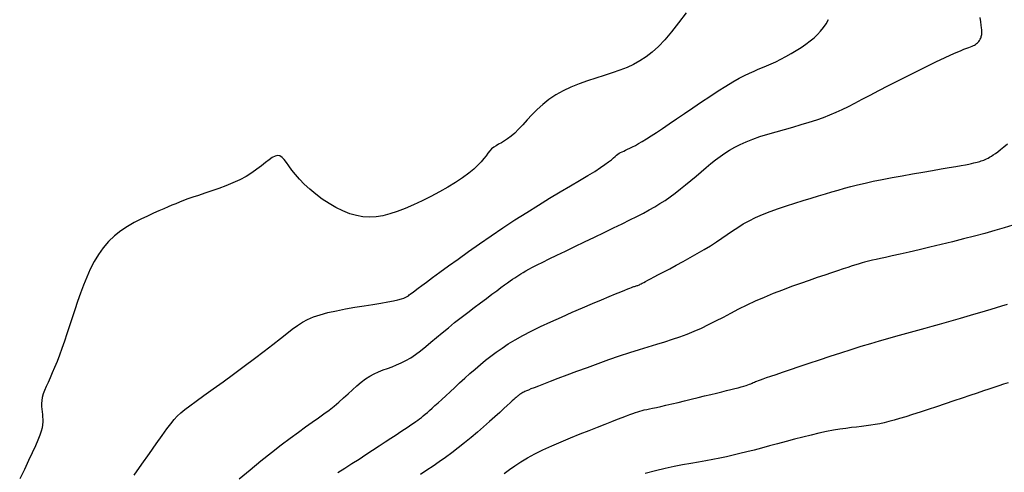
# Model space of a CAD drawing. Header units: millimetres. Extents: x 32690613 to 32693367, y 5343692 to 5344708.
# Tile 281 of 656: x 32692695 to 32692703, y 5344026 to 5344030. Entities that reach past the tile are written whole.
import ezdxf

# ---------------------------------------------------------------- set-up
doc = ezdxf.new("R2010")
doc.units = ezdxf.units.MM
doc.header["$LTSCALE"] = 20
for name, color, linetype in [('02-DGM_HL_494.50', 132, 'Continuous'), ('02-DGM_HL_495.00', 142, 'Continuous'), ('02-DGM_HL_495.50', 152, 'Continuous'), ('02-DGM_HL_496.00', 162, 'Continuous'), ('02-DGM_HL_496.50', 172, 'Continuous'), ('02-DGM_HL_497.00', 182, 'Continuous'), ('02-DGM_HL_497.50', 192, 'Continuous')]:
    doc.layers.add(name, color=color, linetype=linetype)

msp = doc.modelspace()

# ---------------------------------------------------------------- linework, layer by layer
at = {"layer": '02-DGM_HL_494.50', "elevation": 494.5, "flags": 128}
msp.add_lwpolyline([(32692703.4273, 5344026.8226), (32692703.3859, 5344026.8094), (32692703.3455, 5344026.7962), (32692703.3045, 5344026.7826), (32692703.2609, 5344026.768), (32692703.2131, 5344026.7518), (32692703.1591, 5344026.7335), (32692703.0978, 5344026.7126), (32692703.0305, 5344026.6898), (32692702.959, 5344026.6656), (32692702.8851, 5344026.6408), (32692702.8107, 5344026.6159), (32692702.7376, 5344026.5917), (32692702.6676, 5344026.5688), (32692702.6027, 5344026.5479), (32692702.5442, 5344026.5295), (32692702.4916, 5344026.5136), (32692702.4438, 5344026.4999), (32692702.4, 5344026.4882), (32692702.359, 5344026.4782), (32692702.3199, 5344026.4697), (32692702.2818, 5344026.4626), (32692702.2436, 5344026.4565), (32692702.2044, 5344026.4512), (32692702.1637, 5344026.4463), (32692702.1209, 5344026.4414), (32692702.0757, 5344026.436), (32692702.0276, 5344026.4298), (32692701.9761, 5344026.4223), (32692701.9207, 5344026.4131), (32692701.8609, 5344026.4018), (32692701.7967, 5344026.3881), (32692701.7286, 5344026.3722), (32692701.658, 5344026.3548), (32692701.5857, 5344026.3363), (32692701.5129, 5344026.3171), (32692701.4406, 5344026.2977), (32692701.3699, 5344026.2787), (32692701.3018, 5344026.2604), (32692701.2372, 5344026.2433), (32692701.1755, 5344026.2274), (32692701.116, 5344026.2125), (32692701.0577, 5344026.1985), (32692701, 5344026.1854), (32692700.9421, 5344026.173), (32692700.883, 5344026.1612), (32692700.8221, 5344026.1498), (32692700.7586, 5344026.1388), (32692700.692, 5344026.1274), (32692700.622, 5344026.1151), (32692700.5481, 5344026.1011), (32692700.4699, 5344026.0848), (32692700.387, 5344026.0655), (32692700.2991, 5344026.0425)], dxfattribs=at)
at = {"layer": '02-DGM_HL_495.00', "elevation": 495, "flags": 128}
msp.add_lwpolyline([(32692699.0832, 5344026.0409), (32692699.1285, 5344026.0743), (32692699.1762, 5344026.1077), (32692699.2277, 5344026.1412), (32692699.2844, 5344026.175), (32692699.3476, 5344026.2094), (32692699.4183, 5344026.2444), (32692699.4948, 5344026.2796), (32692699.5749, 5344026.3146), (32692699.6566, 5344026.3487), (32692699.7375, 5344026.3814), (32692699.8156, 5344026.4123), (32692699.8888, 5344026.4408), (32692699.9547, 5344026.4663), (32692700.0118, 5344026.4886), (32692700.0606, 5344026.5076), (32692700.102, 5344026.5239), (32692700.1371, 5344026.5375), (32692700.1669, 5344026.549), (32692700.1924, 5344026.5585), (32692700.2147, 5344026.5663), (32692700.2346, 5344026.5729), (32692700.2533, 5344026.5784), (32692700.2717, 5344026.5833), (32692700.2909, 5344026.5878), (32692700.3119, 5344026.5924), (32692700.3356, 5344026.5975), (32692700.3631, 5344026.6033), (32692700.3954, 5344026.6102), (32692700.4335, 5344026.6187), (32692700.478, 5344026.6289), (32692700.5279, 5344026.6407), (32692700.5819, 5344026.6535), (32692700.6386, 5344026.6672), (32692700.6965, 5344026.6812), (32692700.7543, 5344026.6952), (32692700.8107, 5344026.7089), (32692700.8642, 5344026.7218), (32692700.9137, 5344026.7338), (32692700.959, 5344026.7447), (32692701.0003, 5344026.7547), (32692701.0376, 5344026.7638), (32692701.071, 5344026.7721), (32692701.1007, 5344026.7797), (32692701.1267, 5344026.7866), (32692701.1491, 5344026.793), (32692701.168, 5344026.7988), (32692701.184, 5344026.8043), (32692701.1977, 5344026.8093), (32692701.2095, 5344026.8141), (32692701.2201, 5344026.8188), (32692701.2301, 5344026.8232), (32692701.2399, 5344026.8277), (32692701.2502, 5344026.8322), (32692701.2616, 5344026.8369), (32692701.2754, 5344026.8422), (32692701.293, 5344026.8485), (32692701.3155, 5344026.8565), (32692701.3444, 5344026.8664), (32692701.3811, 5344026.8789), (32692701.4268, 5344026.8945), (32692701.4829, 5344026.9135), (32692701.5501, 5344026.9362), (32692701.6268, 5344026.9621), (32692701.7108, 5344026.9903), (32692701.7998, 5344027.02), (32692701.8917, 5344027.0503), (32692701.9841, 5344027.0804), (32692702.0748, 5344027.1094), (32692702.1617, 5344027.1365), (32692702.243, 5344027.1612), (32692702.3189, 5344027.1835), (32692702.3905, 5344027.2039), (32692702.4584, 5344027.2228), (32692702.5235, 5344027.2406), (32692702.5867, 5344027.2577), (32692702.6487, 5344027.2744), (32692702.7105, 5344027.2912), (32692702.7726, 5344027.3085), (32692702.8347, 5344027.326), (32692702.8964, 5344027.3436), (32692702.9573, 5344027.3611), (32692703.0168, 5344027.3785), (32692703.0745, 5344027.3954), (32692703.1299, 5344027.4117), (32692703.1825, 5344027.4272), (32692703.2322, 5344027.4419), (32692703.2798, 5344027.456), (32692703.3264, 5344027.4699), (32692703.3732, 5344027.4841), (32692703.4214, 5344027.4988)], dxfattribs=at)
at = {"layer": '02-DGM_HL_495.50', "elevation": 495.5, "flags": 128}
msp.add_lwpolyline([(32692703.4682, 5344028.1792), (32692703.392, 5344028.1553), (32692703.3117, 5344028.1317), (32692703.2269, 5344028.1081), (32692703.1374, 5344028.0843), (32692703.0432, 5344028.0602), (32692702.9461, 5344028.0359), (32692702.8484, 5344028.0121), (32692702.7522, 5344027.9891), (32692702.6597, 5344027.9674), (32692702.5733, 5344027.9474), (32692702.495, 5344027.9295), (32692702.427, 5344027.9141), (32692702.371, 5344027.9016), (32692702.3256, 5344027.8916), (32692702.2889, 5344027.8835), (32692702.259, 5344027.8769), (32692702.2339, 5344027.8711), (32692702.2116, 5344027.8657), (32692702.1903, 5344027.8601), (32692702.168, 5344027.8539), (32692702.143, 5344027.8465), (32692702.1146, 5344027.8377), (32692702.0823, 5344027.8275), (32692702.0456, 5344027.8156), (32692702.0042, 5344027.802), (32692701.9576, 5344027.7865), (32692701.9052, 5344027.769), (32692701.8467, 5344027.7493), (32692701.7819, 5344027.7274), (32692701.7117, 5344027.7035), (32692701.6373, 5344027.6775), (32692701.5601, 5344027.6497), (32692701.4812, 5344027.6203), (32692701.402, 5344027.5894), (32692701.3235, 5344027.5572), (32692701.2472, 5344027.5238), (32692701.1738, 5344027.4895), (32692701.1034, 5344027.4546), (32692701.0355, 5344027.4198), (32692700.9697, 5344027.3853), (32692700.9055, 5344027.3519), (32692700.8426, 5344027.3199), (32692700.7806, 5344027.2899), (32692700.719, 5344027.2623), (32692700.6574, 5344027.2375), (32692700.595, 5344027.2148), (32692700.5312, 5344027.1935), (32692700.4651, 5344027.1728), (32692700.396, 5344027.1518), (32692700.3232, 5344027.1299), (32692700.246, 5344027.1062), (32692700.1634, 5344027.0799), (32692700.0754, 5344027.0506), (32692699.9837, 5344027.0188), (32692699.8904, 5344026.9857), (32692699.7978, 5344026.9521), (32692699.7083, 5344026.9191), (32692699.6239, 5344026.8875), (32692699.547, 5344026.8585), (32692699.4798, 5344026.8329), (32692699.4239, 5344026.8115), (32692699.3786, 5344026.794), (32692699.3425, 5344026.7798), (32692699.3143, 5344026.7686), (32692699.2926, 5344026.7597), (32692699.276, 5344026.7526), (32692699.2633, 5344026.7468), (32692699.253, 5344026.7418), (32692699.244, 5344026.7371), (32692699.236, 5344026.7326), (32692699.2287, 5344026.7283), (32692699.2221, 5344026.724), (32692699.216, 5344026.7198), (32692699.2103, 5344026.7155), (32692699.2048, 5344026.7111), (32692699.1993, 5344026.7066), (32692699.1936, 5344026.7017), (32692699.187, 5344026.6959), (32692699.1786, 5344026.6884), (32692699.1676, 5344026.6785), (32692699.1533, 5344026.6654), (32692699.1346, 5344026.6485), (32692699.1109, 5344026.6269), (32692699.0813, 5344026.6), (32692699.0453, 5344026.5673), (32692699.0035, 5344026.5297), (32692698.9569, 5344026.4881), (32692698.9066, 5344026.4438), (32692698.8535, 5344026.3979), (32692698.7985, 5344026.3514), (32692698.7428, 5344026.3055), (32692698.6872, 5344026.2612), (32692698.6325, 5344026.2194), (32692698.5786, 5344026.1798), (32692698.5249, 5344026.1419), (32692698.4712, 5344026.105), (32692698.4169, 5344026.0687), (32692698.3617, 5344026.0323)], dxfattribs=at)
at = {"layer": '02-DGM_HL_496.00', "elevation": 496, "flags": 128}
msp.add_lwpolyline([(32692697.65, 5344026.0498), (32692697.7111, 5344026.0879), (32692697.7722, 5344026.1264), (32692697.833, 5344026.1651), (32692697.8926, 5344026.2037), (32692697.9506, 5344026.2415), (32692698.0063, 5344026.278), (32692698.0589, 5344026.3129), (32692698.1078, 5344026.3454), (32692698.1524, 5344026.3751), (32692698.1921, 5344026.4015), (32692698.2264, 5344026.4242), (32692698.2558, 5344026.4437), (32692698.281, 5344026.4604), (32692698.3028, 5344026.4751), (32692698.3221, 5344026.4882), (32692698.3393, 5344026.5004), (32692698.3555, 5344026.5122), (32692698.3712, 5344026.5242), (32692698.3872, 5344026.5369), (32692698.404, 5344026.5508), (32692698.422, 5344026.5663), (32692698.4416, 5344026.5836), (32692698.4633, 5344026.6031), (32692698.4876, 5344026.6252), (32692698.5148, 5344026.6503), (32692698.5455, 5344026.6786), (32692698.5798, 5344026.7105), (32692698.6174, 5344026.7454), (32692698.6577, 5344026.7825), (32692698.7001, 5344026.8213), (32692698.744, 5344026.8611), (32692698.7889, 5344026.9011), (32692698.8342, 5344026.9407), (32692698.8794, 5344026.9793), (32692698.924, 5344027.0162), (32692698.9691, 5344027.0519), (32692699.0158, 5344027.0868), (32692699.0654, 5344027.1213), (32692699.1191, 5344027.1561), (32692699.1781, 5344027.1914), (32692699.2436, 5344027.2279), (32692699.3168, 5344027.266), (32692699.3982, 5344027.3059), (32692699.4859, 5344027.347), (32692699.577, 5344027.3883), (32692699.6689, 5344027.4288), (32692699.7588, 5344027.4677), (32692699.8439, 5344027.5039), (32692699.9217, 5344027.5366), (32692699.9892, 5344027.5647), (32692700.0446, 5344027.5877), (32692700.0886, 5344027.6058), (32692700.1227, 5344027.6198), (32692700.1487, 5344027.6303), (32692700.1679, 5344027.6378), (32692700.1819, 5344027.6432), (32692700.1923, 5344027.6469), (32692700.2005, 5344027.6497), (32692700.2081, 5344027.6521), (32692700.2152, 5344027.6543), (32692700.222, 5344027.6564), (32692700.2287, 5344027.6586), (32692700.2353, 5344027.6609), (32692700.2421, 5344027.6634), (32692700.2492, 5344027.6663), (32692700.2566, 5344027.6697), (32692700.2647, 5344027.6737), (32692700.2742, 5344027.6788), (32692700.2862, 5344027.6852), (32692700.3014, 5344027.6935), (32692700.3208, 5344027.7041), (32692700.3454, 5344027.7174), (32692700.3761, 5344027.7338), (32692700.4138, 5344027.7537), (32692700.459, 5344027.7774), (32692700.5105, 5344027.8044), (32692700.5668, 5344027.8341), (32692700.6261, 5344027.866), (32692700.6869, 5344027.8994), (32692700.7476, 5344027.9336), (32692700.8066, 5344027.9681), (32692700.8622, 5344028.0023), (32692700.9134, 5344028.0357), (32692700.961, 5344028.0681), (32692701.0064, 5344028.0996), (32692701.0511, 5344028.1302), (32692701.0963, 5344028.16), (32692701.1437, 5344028.189), (32692701.1944, 5344028.2172), (32692701.2499, 5344028.2446), (32692701.3112, 5344028.2712), (32692701.3773, 5344028.297), (32692701.4466, 5344028.3219), (32692701.5179, 5344028.3458), (32692701.5895, 5344028.3687), (32692701.6602, 5344028.3905), (32692701.7283, 5344028.411), (32692701.7926, 5344028.4304), (32692701.852, 5344028.4484), (32692701.9078, 5344028.4654), (32692701.9618, 5344028.4814), (32692702.0155, 5344028.4969), (32692702.0709, 5344028.512), (32692702.1296, 5344028.5269), (32692702.1934, 5344028.5419), (32692702.264, 5344028.5572), (32692702.3424, 5344028.5729), (32692702.4268, 5344028.589), (32692702.5148, 5344028.605), (32692702.6037, 5344028.6207), (32692702.6911, 5344028.6357), (32692702.7743, 5344028.6499), (32692702.851, 5344028.6629), (32692702.9185, 5344028.6744), (32692702.9751, 5344028.6842), (32692703.0213, 5344028.6924), (32692703.0586, 5344028.6993), (32692703.0884, 5344028.7051), (32692703.112, 5344028.71), (32692703.1308, 5344028.7141), (32692703.1461, 5344028.7178), (32692703.1594, 5344028.7212), (32692703.1718, 5344028.7245), (32692703.1836, 5344028.7278), (32692703.1951, 5344028.7314), (32692703.2065, 5344028.7352), (32692703.2179, 5344028.7395), (32692703.2295, 5344028.7444), (32692703.2415, 5344028.75), (32692703.254, 5344028.7563), (32692703.2674, 5344028.7637), (32692703.282, 5344028.7725), (32692703.2983, 5344028.7831), (32692703.3168, 5344028.7959), (32692703.338, 5344028.8115), (32692703.3623, 5344028.8302), (32692703.3903, 5344028.8524), (32692703.4225, 5344028.8787)], dxfattribs=at)
at = {"layer": '02-DGM_HL_496.50', "elevation": 496.5, "flags": 128}
msp.add_lwpolyline([(32692696.8005, 5344025.9957), (32692696.8943, 5344026.0728), (32692696.9879, 5344026.1488), (32692697.0786, 5344026.2214), (32692697.1636, 5344026.2878), (32692697.2408, 5344026.3463), (32692697.3103, 5344026.3975), (32692697.3732, 5344026.4426), (32692697.4303, 5344026.4829), (32692697.4825, 5344026.5197), (32692697.5306, 5344026.5542), (32692697.5756, 5344026.5876), (32692697.6183, 5344026.6213), (32692697.6595, 5344026.6561), (32692697.6995, 5344026.6916), (32692697.7386, 5344026.7272), (32692697.7769, 5344026.762), (32692697.8146, 5344026.7954), (32692697.852, 5344026.8266), (32692697.8893, 5344026.8549), (32692697.9266, 5344026.8795), (32692697.9641, 5344026.9), (32692698.002, 5344026.9173), (32692698.0402, 5344026.9323), (32692698.0788, 5344026.9463), (32692698.1178, 5344026.9602), (32692698.1572, 5344026.9753), (32692698.1971, 5344026.9925), (32692698.2375, 5344027.0131), (32692698.2785, 5344027.0378), (32692698.3204, 5344027.0664), (32692698.3633, 5344027.0985), (32692698.4075, 5344027.1338), (32692698.4533, 5344027.1716), (32692698.5009, 5344027.2116), (32692698.5507, 5344027.2534), (32692698.6028, 5344027.2964), (32692698.6573, 5344027.3403), (32692698.7133, 5344027.3843), (32692698.7698, 5344027.4279), (32692698.8255, 5344027.4702), (32692698.8795, 5344027.5108), (32692698.9307, 5344027.5488), (32692698.9778, 5344027.5836), (32692699.0199, 5344027.6146), (32692699.0562, 5344027.6413), (32692699.0871, 5344027.6639), (32692699.1136, 5344027.6832), (32692699.1365, 5344027.6997), (32692699.1566, 5344027.7139), (32692699.1749, 5344027.7265), (32692699.1921, 5344027.738), (32692699.2092, 5344027.7489), (32692699.227, 5344027.76), (32692699.2466, 5344027.7716), (32692699.2694, 5344027.7845), (32692699.2965, 5344027.7992), (32692699.3291, 5344027.8163), (32692699.3685, 5344027.8363), (32692699.4157, 5344027.86), (32692699.4721, 5344027.8878), (32692699.5383, 5344027.92), (32692699.6125, 5344027.956), (32692699.6926, 5344027.9946), (32692699.7761, 5344028.0349), (32692699.8609, 5344028.0758), (32692699.9447, 5344028.1162), (32692700.0252, 5344028.1551), (32692700.1, 5344028.1915), (32692700.1676, 5344028.2246), (32692700.2284, 5344028.2549), (32692700.2836, 5344028.2833), (32692700.3343, 5344028.3104), (32692700.3814, 5344028.3372), (32692700.4263, 5344028.3643), (32692700.4699, 5344028.3926), (32692700.5133, 5344028.4229), (32692700.5575, 5344028.4557), (32692700.6023, 5344028.4906), (32692700.6475, 5344028.527), (32692700.6926, 5344028.5643), (32692700.7373, 5344028.6018), (32692700.7813, 5344028.6388), (32692700.8244, 5344028.6748), (32692700.8661, 5344028.709), (32692700.9063, 5344028.7411), (32692700.9458, 5344028.771), (32692700.9857, 5344028.7991), (32692701.027, 5344028.8255), (32692701.0706, 5344028.8505), (32692701.1176, 5344028.8743), (32692701.1689, 5344028.8971), (32692701.2257, 5344028.9192), (32692701.2884, 5344028.9408), (32692701.356, 5344028.962), (32692701.4269, 5344028.9828), (32692701.4996, 5344029.0034), (32692701.5725, 5344029.0238), (32692701.6442, 5344029.0442), (32692701.713, 5344029.0647), (32692701.7774, 5344029.0852), (32692701.8365, 5344029.1061), (32692701.8915, 5344029.1276), (32692701.9442, 5344029.1503), (32692701.9964, 5344029.1747), (32692702.0499, 5344029.2012), (32692702.1066, 5344029.2302), (32692702.1682, 5344029.2624), (32692702.2365, 5344029.2982), (32692702.3127, 5344029.3376), (32692702.395, 5344029.3799), (32692702.4808, 5344029.4235), (32692702.5678, 5344029.4674), (32692702.6534, 5344029.5102), (32692702.7352, 5344029.5505), (32692702.8106, 5344029.5872), (32692702.8773, 5344029.619), (32692702.9332, 5344029.6448), (32692702.9792, 5344029.6652), (32692703.0165, 5344029.6809), (32692703.0462, 5344029.6929), (32692703.0698, 5344029.7019), (32692703.0884, 5344029.7087), (32692703.1033, 5344029.7142), (32692703.1158, 5344029.7192), (32692703.1269, 5344029.7244), (32692703.137, 5344029.7298), (32692703.1461, 5344029.7355), (32692703.1542, 5344029.7415), (32692703.1614, 5344029.7477), (32692703.1679, 5344029.7541), (32692703.1736, 5344029.7607), (32692703.1787, 5344029.7674), (32692703.1832, 5344029.7744), (32692703.1871, 5344029.7814), (32692703.1905, 5344029.7887), (32692703.1933, 5344029.7961), (32692703.1957, 5344029.8038), (32692703.1975, 5344029.8116), (32692703.1988, 5344029.8196), (32692703.1997, 5344029.8279), (32692703.2001, 5344029.8366), (32692703.2, 5344029.8468), (32692703.1991, 5344029.8599), (32692703.1974, 5344029.8771), (32692703.1948, 5344029.8997), (32692703.191, 5344029.9291), (32692703.186, 5344029.9665)], dxfattribs=at)
at = {"layer": '02-DGM_HL_497.00', "elevation": 497, "flags": 128}
msp.add_lwpolyline([(32692695.8944, 5344026.0257), (32692695.9621, 5344026.1214), (32692696.0264, 5344026.2127), (32692696.085, 5344026.2959), (32692696.1355, 5344026.3673), (32692696.1764, 5344026.4245), (32692696.21, 5344026.4694), (32692696.2393, 5344026.5053), (32692696.2674, 5344026.5355), (32692696.2974, 5344026.5631), (32692696.3324, 5344026.5914), (32692696.3754, 5344026.6236), (32692696.4296, 5344026.663), (32692696.497, 5344026.7117), (32692696.5754, 5344026.7686), (32692696.6614, 5344026.8313), (32692696.7518, 5344026.8975), (32692696.8433, 5344026.9651), (32692696.9326, 5344027.0316), (32692697.0163, 5344027.0949), (32692697.0913, 5344027.1527), (32692697.1551, 5344027.2033), (32692697.2096, 5344027.2469), (32692697.2576, 5344027.2843), (32692697.3019, 5344027.3165), (32692697.3452, 5344027.3441), (32692697.3904, 5344027.368), (32692697.4402, 5344027.3891), (32692697.4974, 5344027.4081), (32692697.5638, 5344027.4257), (32692697.6377, 5344027.4421), (32692697.7163, 5344027.4574), (32692697.7967, 5344027.4716), (32692697.8762, 5344027.4847), (32692697.9521, 5344027.4968), (32692698.0214, 5344027.5078), (32692698.0816, 5344027.518), (32692698.1304, 5344027.5273), (32692698.1688, 5344027.5358), (32692698.1983, 5344027.5437), (32692698.2204, 5344027.551), (32692698.2367, 5344027.558), (32692698.2488, 5344027.5647), (32692698.2581, 5344027.5713), (32692698.2663, 5344027.5779), (32692698.2749, 5344027.5848), (32692698.2853, 5344027.5929), (32692698.2991, 5344027.6033), (32692698.3175, 5344027.6171), (32692698.3421, 5344027.6353), (32692698.3743, 5344027.6591), (32692698.4156, 5344027.6894), (32692698.4674, 5344027.7275), (32692698.5306, 5344027.7739), (32692698.6042, 5344027.8277), (32692698.6866, 5344027.8874), (32692698.7762, 5344027.9515), (32692698.8715, 5344028.0187), (32692698.9709, 5344028.0875), (32692699.0728, 5344028.1565), (32692699.1757, 5344028.2242), (32692699.278, 5344028.2893), (32692699.3783, 5344028.3514), (32692699.4754, 5344028.4102), (32692699.5677, 5344028.4653), (32692699.6541, 5344028.5163), (32692699.7332, 5344028.563), (32692699.8035, 5344028.6051), (32692699.8638, 5344028.6421), (32692699.9131, 5344028.674), (32692699.9526, 5344028.701), (32692699.9835, 5344028.7238), (32692700.0076, 5344028.7427), (32692700.0261, 5344028.7583), (32692700.0407, 5344028.7712), (32692700.0527, 5344028.7817), (32692700.0637, 5344028.7905), (32692700.0749, 5344028.7979), (32692700.0868, 5344028.8046), (32692700.0997, 5344028.8108), (32692700.1139, 5344028.8171), (32692700.1297, 5344028.824), (32692700.1474, 5344028.8318), (32692700.1672, 5344028.8409), (32692700.1894, 5344028.852), (32692700.2143, 5344028.8653), (32692700.2425, 5344028.8812), (32692700.2743, 5344028.9002), (32692700.3103, 5344028.9224), (32692700.3511, 5344028.9482), (32692700.3969, 5344028.978), (32692700.4485, 5344029.0121), (32692700.5062, 5344029.0509), (32692700.5701, 5344029.0943), (32692700.639, 5344029.1411), (32692700.7109, 5344029.19), (32692700.7841, 5344029.2394), (32692700.8569, 5344029.2879), (32692700.9274, 5344029.334), (32692700.994, 5344029.3762), (32692701.0547, 5344029.4129), (32692701.1083, 5344029.4433), (32692701.1557, 5344029.4681), (32692701.1982, 5344029.4885), (32692701.2371, 5344029.5056), (32692701.2738, 5344029.5208), (32692701.3096, 5344029.5351), (32692701.3457, 5344029.55), (32692701.3837, 5344029.5664), (32692701.4244, 5344029.5855), (32692701.4672, 5344029.607), (32692701.5114, 5344029.6306), (32692701.556, 5344029.6558), (32692701.6001, 5344029.6822), (32692701.6428, 5344029.7094), (32692701.6832, 5344029.737), (32692701.7205, 5344029.7646), (32692701.7539, 5344029.792), (32692701.7839, 5344029.8197), (32692701.8109, 5344029.8486), (32692701.8355, 5344029.8793), (32692701.8583, 5344029.9126), (32692701.8798, 5344029.9494)], dxfattribs=at)
at = {"layer": '02-DGM_HL_497.50', "elevation": 497.5, "flags": 128}
msp.add_lwpolyline([(32692700.6511, 5344030.0075), (32692700.5873, 5344029.9207), (32692700.5259, 5344029.8423), (32692700.468, 5344029.7746), (32692700.4131, 5344029.7171), (32692700.3599, 5344029.6685), (32692700.3073, 5344029.6276), (32692700.2543, 5344029.5929), (32692700.1998, 5344029.5631), (32692700.1425, 5344029.537), (32692700.0814, 5344029.5132), (32692700.0158, 5344029.4905), (32692699.9465, 5344029.4681), (32692699.875, 5344029.4453), (32692699.8024, 5344029.4214), (32692699.73, 5344029.3957), (32692699.6593, 5344029.3675), (32692699.5915, 5344029.3361), (32692699.5279, 5344029.3008), (32692699.4695, 5344029.2613), (32692699.4161, 5344029.2186), (32692699.3673, 5344029.174), (32692699.3225, 5344029.129), (32692699.2814, 5344029.0848), (32692699.2434, 5344029.0429), (32692699.2081, 5344029.0045), (32692699.1749, 5344028.9712), (32692699.1436, 5344028.9438), (32692699.114, 5344028.9216), (32692699.0862, 5344028.9035), (32692699.0602, 5344028.8884), (32692699.0362, 5344028.8751), (32692699.0141, 5344028.8627), (32692698.994, 5344028.8498), (32692698.976, 5344028.8354), (32692698.9598, 5344028.8186), (32692698.9442, 5344028.7992), (32692698.9277, 5344028.7771), (32692698.9088, 5344028.7524), (32692698.886, 5344028.7249), (32692698.8578, 5344028.6947), (32692698.8226, 5344028.6617), (32692698.779, 5344028.6259), (32692698.7261, 5344028.5875), (32692698.665, 5344028.5473), (32692698.5976, 5344028.5062), (32692698.5258, 5344028.4652), (32692698.4513, 5344028.4254), (32692698.376, 5344028.3875), (32692698.3016, 5344028.3528), (32692698.2301, 5344028.322), (32692698.1627, 5344028.2962), (32692698.0992, 5344028.2756), (32692698.0386, 5344028.2605), (32692697.9803, 5344028.2513), (32692697.9234, 5344028.2481), (32692697.8671, 5344028.2513), (32692697.8105, 5344028.261), (32692697.753, 5344028.2777), (32692697.6939, 5344028.3013), (32692697.6341, 5344028.3309), (32692697.5746, 5344028.3655), (32692697.5165, 5344028.4039), (32692697.4609, 5344028.4451), (32692697.4089, 5344028.4879), (32692697.3615, 5344028.5312), (32692697.3197, 5344028.5739), (32692697.2844, 5344028.615), (32692697.2548, 5344028.6534), (32692697.2296, 5344028.6883), (32692697.2079, 5344028.7188), (32692697.1883, 5344028.7439), (32692697.1699, 5344028.7628), (32692697.1514, 5344028.7745), (32692697.1318, 5344028.778), (32692697.1099, 5344028.7729), (32692697.0854, 5344028.7602), (32692697.0578, 5344028.7411), (32692697.0266, 5344028.7171), (32692696.9916, 5344028.6895), (32692696.9523, 5344028.6597), (32692696.9083, 5344028.629), (32692696.8592, 5344028.5987), (32692696.8049, 5344028.5701), (32692696.7467, 5344028.5434), (32692696.6861, 5344028.5184), (32692696.6247, 5344028.4951), (32692696.5639, 5344028.4736), (32692696.5054, 5344028.4538), (32692696.4506, 5344028.4357), (32692696.4011, 5344028.4191), (32692696.358, 5344028.4042), (32692696.32, 5344028.3903), (32692696.2856, 5344028.377), (32692696.2531, 5344028.3637), (32692696.2208, 5344028.3501), (32692696.1872, 5344028.3355), (32692696.1504, 5344028.3194), (32692696.109, 5344028.3014), (32692696.0616, 5344028.2809), (32692696.0094, 5344028.2577), (32692695.9537, 5344028.2312), (32692695.8961, 5344028.2011), (32692695.8379, 5344028.1672), (32692695.7807, 5344028.1289), (32692695.7258, 5344028.086), (32692695.6749, 5344028.0381), (32692695.6289, 5344027.985), (32692695.5877, 5344027.9272), (32692695.5506, 5344027.8654), (32692695.5172, 5344027.8004), (32692695.4868, 5344027.7327), (32692695.4589, 5344027.6632), (32692695.4328, 5344027.5925), (32692695.4081, 5344027.5213), (32692695.3842, 5344027.4503), (32692695.361, 5344027.38), (32692695.3383, 5344027.3111), (32692695.3161, 5344027.2439), (32692695.2944, 5344027.1791), (32692695.273, 5344027.1171), (32692695.2519, 5344027.0586), (32692695.231, 5344027.0039), (32692695.2102, 5344026.9536), (32692695.19, 5344026.9074), (32692695.1708, 5344026.865), (32692695.1529, 5344026.8259), (32692695.1369, 5344026.7899), (32692695.123, 5344026.7567), (32692695.1118, 5344026.7257), (32692695.1037, 5344026.6968), (32692695.0988, 5344026.6695), (32692695.0968, 5344026.6437), (32692695.097, 5344026.6191), (32692695.0987, 5344026.5955), (32692695.1014, 5344026.5727), (32692695.1043, 5344026.5504), (32692695.1069, 5344026.5285), (32692695.1084, 5344026.5068), (32692695.1084, 5344026.4849), (32692695.1061, 5344026.4615), (32692695.1012, 5344026.4355), (32692695.093, 5344026.4056), (32692695.0811, 5344026.3704), (32692695.0649, 5344026.3287), (32692695.0439, 5344026.2791), (32692695.0176, 5344026.2204), (32692694.9857, 5344026.152), (32692694.9491, 5344026.0757), (32692694.909, 5344025.9942)], dxfattribs=at)

doc.saveas('drawing.dxf')
